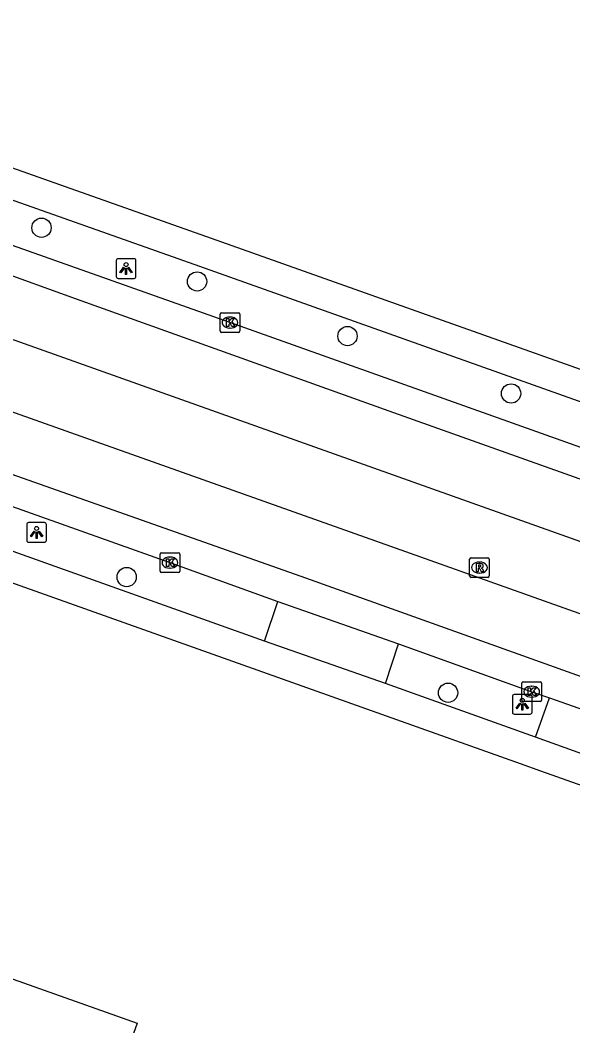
# Model space of a CAD drawing. Extents: x 155018 to 156648, y 383980 to 385733.
# Drawn here: x 155575.9 to 155603.9, y 385170.3 to 385221.4 of the extents above; entities that cross this region are included whole.
import ezdxf

# ---------------------------------------------------------------- set-up
doc = ezdxf.new("R2010")
doc.units = 0
for name, color, linetype in [('IMGEO_Boom', 7, 'Continuous'), ('IMGEO_Kolk', 7, 'Continuous'), ('IMGEO_Lichtpunt', 7, 'Continuous'), ('IMGEO_OVBaan_gesloten', 7, 'Continuous'), ('IMGEO_Pand', 7, 'Continuous'), ('IMGEO_Rijbaan_lokaal_gesloten', 7, 'Continuous'), ('IMGEO_Rijbaan_lokaal_open', 7, 'Continuous'), ('IMGEO_Rioolput', 7, 'Continuous'), ('IMGEO_Voetpad_open', 7, 'Continuous')]:
    doc.layers.add(name, color=color, linetype=linetype)

msp = doc.modelspace()

# ---------------------------------------------------------------- linework, layer by layer
at = {"layer": 'IMGEO_Boom'}
for centre in [(155576.967, 385210.887), (155584.863, 385208.159), (155592.497, 385205.385), (155600.8, 385202.469), (155581.289, 385193.144), (155597.603, 385187.268)]:
    msp.add_circle(centre, 0.489, dxfattribs=at)
at = {"layer": 'IMGEO_Kolk'}
for p, q in [((155586.029, 385205.644), (155586.029, 385206.496)), ((155586.104, 385206.57), (155586.956, 385206.57)), ((155587.03, 385206.496), (155587.03, 385205.644)), ((155586.517, 385206.35), (155586.542, 385206.35)), ((155586.956, 385205.57), (155586.104, 385205.57)), ((155586.54, 385205.79), (155586.515, 385205.79)), ((155582.983, 385193.451), (155582.983, 385194.303)), ((155583.058, 385194.377), (155583.91, 385194.377)), ((155583.984, 385194.303), (155583.984, 385193.451)), ((155583.471, 385194.157), (155583.496, 385194.157)), ((155583.91, 385193.377), (155583.058, 385193.377)), ((155583.494, 385193.597), (155583.469, 385193.597)), ((155601.346, 385186.897), (155601.346, 385187.749)), ((155601.421, 385187.823), (155602.273, 385187.823)), ((155601.834, 385187.603), (155601.859, 385187.603)), ((155602.347, 385187.749), (155602.347, 385186.897)), ((155601.857, 385187.043), (155601.832, 385187.043)), ((155602.273, 385186.823), (155601.421, 385186.823))]:
    msp.add_line(p, q, dxfattribs=at)
for points in [[(155586.029, 385205.644), (155586.029, 385206.496)], [(155586.104, 385206.57), (155586.956, 385206.57)], [(155587.03, 385206.496), (155587.03, 385205.644)], [(155586.35, 385206.27), (155586.473, 385206.27), (155586.473, 385206.119), (155586.603, 385206.27), (155586.767, 385206.27), (155586.621, 385206.119), (155586.774, 385205.87), (155586.622, 385205.87), (155586.537, 385206.034), (155586.473, 385205.967), (155586.473, 385205.87), (155586.35, 385205.87), (155586.35, 385206.27)], [(155586.956, 385205.57), (155586.104, 385205.57)], [(155582.983, 385193.451), (155582.983, 385194.303)], [(155583.058, 385194.377), (155583.91, 385194.377)], [(155583.984, 385194.303), (155583.984, 385193.451)], [(155583.304, 385194.077), (155583.427, 385194.077), (155583.427, 385193.926), (155583.557, 385194.077), (155583.721, 385194.077), (155583.575, 385193.926), (155583.728, 385193.677), (155583.576, 385193.677), (155583.491, 385193.841), (155583.427, 385193.774), (155583.427, 385193.677), (155583.304, 385193.677), (155583.304, 385194.077)], [(155583.91, 385193.377), (155583.058, 385193.377)], [(155601.346, 385186.897), (155601.346, 385187.749)], [(155601.421, 385187.823), (155602.273, 385187.823)], [(155602.347, 385187.749), (155602.347, 385186.897)], [(155601.667, 385187.523), (155601.79, 385187.523), (155601.79, 385187.372), (155601.92, 385187.523), (155602.084, 385187.523), (155601.938, 385187.372), (155602.091, 385187.123), (155601.939, 385187.123), (155601.854, 385187.287), (155601.79, 385187.22), (155601.79, 385187.123), (155601.667, 385187.123), (155601.667, 385187.523)], [(155602.273, 385186.823), (155601.421, 385186.823)]]:
    msp.add_lwpolyline(points, dxfattribs=at)
for centre, start, end in [((155586.106, 385206.494), 91.552, 178.448), ((155586.106, 385206.494), 91.552, 178.448), ((155586.954, 385206.494), 1.552, 88.448), ((155586.954, 385206.494), 1.552, 88.448), ((155586.106, 385205.646), 181.552, 268.448), ((155586.106, 385205.646), 181.552, 268.448), ((155586.954, 385205.646), 271.552, 358.448), ((155586.954, 385205.646), 271.552, 358.448), ((155583.06, 385194.301), 91.552, 178.448), ((155583.06, 385194.301), 91.552, 178.448), ((155583.908, 385194.301), 1.552, 88.448), ((155583.908, 385194.301), 1.552, 88.448), ((155583.06, 385193.453), 181.552, 268.448), ((155583.06, 385193.453), 181.552, 268.448), ((155583.908, 385193.453), 271.552, 358.448), ((155583.908, 385193.453), 271.552, 358.448), ((155601.423, 385187.747), 91.552, 178.448), ((155601.423, 385187.747), 91.552, 178.448), ((155602.271, 385187.747), 1.552, 88.448), ((155602.271, 385187.747), 1.552, 88.448), ((155601.423, 385186.899), 181.552, 268.448), ((155601.423, 385186.899), 181.552, 268.448), ((155602.271, 385186.899), 271.552, 358.448), ((155602.271, 385186.899), 271.552, 358.448)]:
    msp.add_arc(centre, 0.0765, start, end, dxfattribs=at)
for centre, major_axis, ratio, start_param, end_param in [((155586.516, 385206.07), (-0.387, 0.002), 0.722429, 4.712389, 7.853982), ((155586.541, 385206.07), (-0.39, 0.002), 0.717154, 1.570796, 4.712389), ((155583.47, 385193.877), (-0.387, 0.002), 0.722429, 4.712389, 7.853982), ((155583.495, 385193.877), (-0.39, 0.002), 0.717154, 1.570796, 4.712389), ((155601.833, 385187.323), (-0.387, 0.002), 0.722429, 4.712389, 7.853982), ((155601.858, 385187.323), (-0.39, 0.002), 0.717154, 1.570796, 4.712389)]:
    msp.add_ellipse(centre, major_axis=major_axis, ratio=ratio, start_param=start_param, end_param=end_param, dxfattribs=at)
at = {"layer": 'IMGEO_Lichtpunt'}
for p, q in [((155580.761, 385209.217), (155580.761, 385208.41)), ((155580.761, 385209.217), (155580.761, 385208.41)), ((155581.663, 385209.312), (155580.855, 385209.312)), ((155581.663, 385209.312), (155580.855, 385209.312)), ((155581.757, 385208.41), (155581.757, 385209.217)), ((155581.757, 385208.41), (155581.757, 385209.217)), ((155580.855, 385208.316), (155581.663, 385208.316)), ((155580.855, 385208.316), (155581.663, 385208.316)), ((155576.215, 385195.816), (155576.215, 385195.009)), ((155576.215, 385195.816), (155576.215, 385195.009)), ((155577.117, 385195.911), (155576.309, 385195.911)), ((155577.117, 385195.911), (155576.309, 385195.911)), ((155577.211, 385195.009), (155577.211, 385195.816)), ((155577.211, 385195.009), (155577.211, 385195.816)), ((155576.309, 385194.915), (155577.117, 385194.915)), ((155576.309, 385194.915), (155577.117, 385194.915)), ((155600.868, 385187.083), (155600.868, 385186.276)), ((155600.868, 385187.083), (155600.868, 385186.276)), ((155601.77, 385187.178), (155600.962, 385187.178)), ((155601.77, 385187.178), (155600.962, 385187.178)), ((155601.864, 385186.276), (155601.864, 385187.083)), ((155601.864, 385186.276), (155601.864, 385187.083)), ((155600.962, 385186.182), (155601.77, 385186.182)), ((155600.962, 385186.182), (155601.77, 385186.182))]:
    msp.add_line(p, q, dxfattribs=at)
for points in [[(155581.135, 385208.881), (155581.174, 385208.853), (155580.986, 385208.591), (155580.948, 385208.618), (155581.135, 385208.881)], [(155581.237, 385208.833), (155581.284, 385208.833), (155581.284, 385208.511), (155581.237, 385208.511), (155581.237, 385208.833)], [(155581.347, 385208.853), (155581.385, 385208.88), (155581.572, 385208.618), (155581.533, 385208.59), (155581.347, 385208.853)], [(155576.589, 385195.48), (155576.628, 385195.452), (155576.44, 385195.19), (155576.402, 385195.217), (155576.589, 385195.48)], [(155576.691, 385195.432), (155576.738, 385195.432), (155576.738, 385195.11), (155576.691, 385195.11), (155576.691, 385195.432)], [(155576.801, 385195.452), (155576.839, 385195.479), (155577.026, 385195.217), (155576.987, 385195.189), (155576.801, 385195.452)], [(155601.242, 385186.747), (155601.281, 385186.719), (155601.093, 385186.457), (155601.055, 385186.484), (155601.242, 385186.747)], [(155601.344, 385186.699), (155601.391, 385186.699), (155601.391, 385186.377), (155601.344, 385186.377), (155601.344, 385186.699)], [(155601.454, 385186.719), (155601.492, 385186.746), (155601.679, 385186.484), (155601.64, 385186.456), (155601.454, 385186.719)]]:
    msp.add_lwpolyline(points, dxfattribs=at)
for centre in [(155581.26, 385209.015), (155576.714, 385195.614), (155601.367, 385186.881)]:
    msp.add_circle(centre, 0.0994, dxfattribs=at)
for centre, start, end in [((155580.855, 385209.217), 90, 180), ((155580.855, 385209.217), 90, 180), ((155581.663, 385209.217), 0, 90), ((155581.663, 385209.217), 0, 90), ((155580.855, 385208.41), 180, 270), ((155580.855, 385208.41), 180, 270), ((155581.663, 385208.41), 270, 0), ((155581.663, 385208.41), 270, 360), ((155576.309, 385195.816), 90, 180), ((155576.309, 385195.816), 90, 180), ((155577.117, 385195.816), 0, 90), ((155577.117, 385195.816), 0, 90), ((155576.309, 385195.009), 180, 270), ((155576.309, 385195.009), 180, 270), ((155577.117, 385195.009), 270, 0), ((155577.117, 385195.009), 270, 360), ((155600.962, 385187.083), 90, 180), ((155600.962, 385187.083), 90, 180), ((155601.77, 385187.083), 0, 90), ((155601.77, 385187.083), 0, 90), ((155600.962, 385186.276), 180, 270), ((155600.962, 385186.276), 180, 270), ((155601.77, 385186.276), 270, 0), ((155601.77, 385186.276), 270, 360)]:
    msp.add_arc(centre, 0.0946, start, end, dxfattribs=at)
at = {"layer": 'IMGEO_OVBaan_gesloten'}
for points in [[(155513.143, 385227.411), (155532.678, 385220.473), (155596.803, 385197.629), (155623.968, 385187.963)], [(155622.855, 385184.672), (155594.693, 385194.693), (155558.855, 385207.433)]]:
    msp.add_lwpolyline(points, dxfattribs=at)
at = {"layer": 'IMGEO_Pand'}
msp.add_lwpolyline([(155564.352, 385122.443), (155569.181, 385136.025), (155534.942, 385148.201), (155545.918, 385179.107), (155547.38, 385178.749), (155551.81, 385178.73), (155553.29, 385178.36), (155554, 385180.39), (155574.93, 385172.934), (155575.009, 385172.906), (155581.819, 385170.48), (155577.589, 385158.606), (155588.821, 385154.605), (155575.936, 385118.324), (155564.352, 385122.443)], dxfattribs=at)
at = {"layer": 'IMGEO_Rijbaan_lokaal_gesloten'}
for points in [[(155645.511, 385185.075), (155642.46, 385186.17), (155625.397, 385192.189), (155624.083, 385192.653), (155605.809, 385199.206), (155586.53, 385206.07), (155568.213, 385212.56), (155547.052, 385220.126), (155528.7, 385226.617), (155515.285, 385231.385), (155509.453, 385233.651), (155508.191, 385234.171)], [(155665.693, 385176.263), (155660.553, 385178.023), (155655.607, 385179.77), (155650.865, 385181.503), (155646.123, 385183.237), (155641.251, 385185.008), (155635.549, 385187.017), (155629.846, 385189.027), (155624.143, 385191.036), (155614.94, 385194.316), (155604.772, 385197.946), (155594.604, 385201.576), (155585.786, 385204.731), (155578.741, 385207.262), (155571.696, 385209.794), (155564.668, 385212.315), (155557.835, 385214.719), (155551.002, 385217.123), (155544.169, 385219.528)], [(155557.9, 385204.567), (155590.359, 385193.1), (155633.902, 385177.519), (155691.943, 385156.871), (155720.534, 385146.692), (155727.048, 385144.078), (155745.946, 385136.269), (155751.443, 385134.141), (155754.812, 385131.974), (155774.682, 385119.558)], [(155557.428, 385203.169), (155565.162, 385200.403), (155583.484, 385193.878), (155588.963, 385191.911)], [(155588.963, 385191.911), (155595.087, 385189.748)], [(155595.087, 385189.748), (155601.847, 385187.323), (155602.751, 385187.014)], [(155602.751, 385187.014), (155608.552, 385184.958)]]:
    msp.add_lwpolyline(points, dxfattribs=at)
at = {"layer": 'IMGEO_Rijbaan_lokaal_open'}
for points in [[(155588.282, 385189.891), (155588.963, 385191.911)], [(155594.419, 385187.735), (155588.282, 385189.891)], [(155594.419, 385187.735), (155595.087, 385189.748)], [(155602.047, 385185.019), (155602.751, 385187.014)], [(155607.833, 385182.937), (155602.047, 385185.019)]]:
    msp.add_lwpolyline(points, dxfattribs=at)
at = {"layer": 'IMGEO_Rioolput'}
for p, q in [((155598.693, 385193.2), (155598.693, 385194.052)), ((155598.768, 385194.126), (155599.62, 385194.126)), ((155599.181, 385193.906), (155599.206, 385193.906)), ((155599.694, 385194.052), (155599.694, 385193.2)), ((155599.204, 385193.346), (155599.179, 385193.346)), ((155599.62, 385193.126), (155598.768, 385193.126))]:
    msp.add_line(p, q, dxfattribs=at)
for points in [[(155598.693, 385193.2), (155598.693, 385194.052)], [(155598.768, 385194.126), (155599.62, 385194.126)], [(155599.282, 385193.824), (155599.03, 385193.826), (155599.03, 385193.426)], [(155599.208, 385193.745), (155599.154, 385193.745), (155599.154, 385193.664)], [(155599.694, 385194.052), (155599.694, 385193.2)], [(155599.03, 385193.426), (155599.154, 385193.426), (155599.154, 385193.588), (155599.165, 385193.588)], [(155599.154, 385193.664), (155599.206, 385193.664)], [(155599.212, 385193.559), (155599.283, 385193.426), (155599.423, 385193.426), (155599.358, 385193.552)], [(155599.62, 385193.126), (155598.768, 385193.126)]]:
    msp.add_lwpolyline(points, dxfattribs=at)
for centre, radius, start, end in [((155598.77, 385194.05), 0.0765, 91.552, 178.448), ((155598.77, 385194.05), 0.0765, 91.552, 178.448), ((155599.214, 385193.649), 0.0964, 77.0061, 93.1865), ((155599.228, 385193.706), 0.0378, 276.6634, 79.6772), ((155599.281, 385193.714), 0.109, 350.3612, 89.416), ((155599.279, 385193.714), 0.112, 277.5842, 350.9817), ((155599.618, 385194.05), 0.0765, 1.552, 88.448), ((155599.618, 385194.05), 0.0765, 1.552, 88.448), ((155598.77, 385193.202), 0.0765, 181.552, 268.448), ((155598.77, 385193.202), 0.0765, 181.552, 268.448), ((155599.164, 385193.535), 0.0533, 26.0293, 88.6989), ((155599.19, 385193.853), 0.19, 274.7715, 282.9687), ((155599.263, 385193.499), 0.108, 29.5134, 73.7905), ((155599.618, 385193.202), 0.0765, 271.552, 358.448), ((155599.618, 385193.202), 0.0765, 271.552, 358.448)]:
    msp.add_arc(centre, radius, start, end, dxfattribs=at)
for centre, major_axis, ratio, start_param, end_param in [((155599.18, 385193.626), (-0.387, 0.002), 0.722429, 4.712389, 7.853982), ((155599.205, 385193.626), (-0.39, 0.002), 0.717154, 1.570796, 4.712389)]:
    msp.add_ellipse(centre, major_axis=major_axis, ratio=ratio, start_param=start_param, end_param=end_param, dxfattribs=at)
at = {"layer": 'IMGEO_Voetpad_open'}
for points in [[(155650.233, 385187.375), (155585.597, 385210.337), (155509.618, 385237.262), (155501.834, 385241.047), (155500, 385242.323), (155488.965, 385250), (155486.638, 385251.619), (155445.26, 385280.65), (155445.254, 385280.803)], [(155508.89, 385235.892), (155584.981, 385208.934), (155652.019, 385185.08)], [(155588.282, 385189.891), (155550.413, 385203.401)], [(155551.448, 385201.401), (155601.269, 385183.671), (155602.298, 385183.305), (155620.236, 385176.93), (155661.245, 385162.355), (155670.014, 385159.249), (155717.596, 385142.395), (155751.396, 385130.416)], [(155602.047, 385185.019), (155594.419, 385187.735)]]:
    msp.add_lwpolyline(points, dxfattribs=at)

doc.saveas('drawing.dxf')
